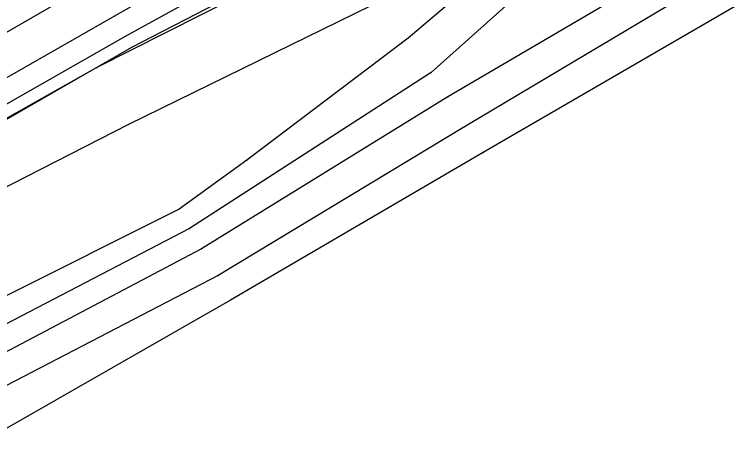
# Model space of a CAD drawing. Extents: x 1419505 to 1434054, y 1956910 to 1968644.
# Drawn here: x 1423305.2 to 1423514.5, y 1958976.3 to 1959101.1 of the extents above; entities that cross this region are included whole.
import ezdxf

# ---------------------------------------------------------------- set-up
doc = ezdxf.new("R2010")
doc.units = 0
for name, color, linetype in [('S_BREAKLINE', 7, 'Continuous'), ('S_DITCHLINE', 7, 'Continuous'), ('S_EDGE_PAVEMENT', 7, 'Continuous'), ('S_GRD_PT_SYM', 7, 'Continuous'), ('S_PAVEMENT_CROWN', 7, 'Continuous'), ('S_RDW_PT_SYM', 7, 'Continuous'), ('S_SHOULDER', 7, 'Continuous')]:
    doc.layers.add(name, color=color, linetype=linetype)

msp = doc.modelspace()

# ---------------------------------------------------------------- linework, layer by layer
at = {"layer": 'S_BREAKLINE'}
for p, q in [((1423483.9612, 1959148.5579), (1423419.455, 1959094.2393)), ((1423404.08, 1959123.6312), (1423329.1422, 1959085.6858)), ((1423511.876, 1959113.7706), (1423435.8811, 1959068.4857)), ((1423339.3098, 1959091.5662), (1423377.9933, 1959111.6125)), ((1423414.3837, 1959106.4521), (1423338.2538, 1959069.1957)), ((1423514.5431, 1959103.4839), (1423441.2794, 1959060.9832)), ((1423419.455, 1959094.2393), (1423372.689, 1959058.8001)), ((1423295.079, 1959066.1975), (1423339.3098, 1959091.5662)), ((1423329.1422, 1959085.6858), (1423254.8784, 1959043.9591)), ((1423338.2538, 1959069.1957), (1423262.7609, 1959030.5292)), ((1423435.8811, 1959068.4857), (1423364.3604, 1959025.2919)), ((1423441.2794, 1959060.9832), (1423367.9047, 1959018.2304)), ((1423372.689, 1959058.8001), (1423352.9877, 1959044.6211)), ((1423352.9877, 1959044.6211), (1423277.1788, 1959006.6887)), ((1423364.3604, 1959025.2919), (1423287.7345, 1958985.5943)), ((1423367.9047, 1959018.2304), (1423294.5749, 1958976.2907))]:
    msp.add_line(p, q, dxfattribs=at)
at = {"layer": 'S_DITCHLINE'}
for p, q in [((1423486.2963, 1959138.1412), (1423426.1714, 1959084.2167)), ((1423509.1638, 1959122.9912), (1423431.0428, 1959077.1912)), ((1423426.1714, 1959084.2167), (1423356.0379, 1959038.9768)), ((1423431.0428, 1959077.1912), (1423359.5261, 1959033.1234)), ((1423356.0379, 1959038.9768), (1423281.7411, 1959000.3383)), ((1423359.5261, 1959033.1234), (1423285.6414, 1958994.2019))]:
    msp.add_line(p, q, dxfattribs=at)
at = {"layer": 'S_EDGE_PAVEMENT'}
for p, q in [((1423334.3485, 1959100.7068), (1423373.086, 1959122.9022)), ((1423290.4167, 1959075.6951), (1423334.3485, 1959100.7068))]:
    msp.add_line(p, q, dxfattribs=at)
at = {"layer": 'S_GRD_PT_SYM'}
for points in [[(1423419.455, 1959094.2393), (1423419.455, 1959094.2893), (1423419.455, 1959094.2393), (1423419.405, 1959094.2393), (1423419.455, 1959094.2393), (1423419.455, 1959094.1893), (1423419.455, 1959094.2393), (1423419.505, 1959094.2393)], [(1423339.3098, 1959091.5662), (1423339.3098, 1959091.6162), (1423339.3098, 1959091.5662), (1423339.2598, 1959091.5662), (1423339.3098, 1959091.5662), (1423339.3098, 1959091.5162), (1423339.3098, 1959091.5662), (1423339.3598, 1959091.5662)], [(1423329.1422, 1959085.6858), (1423329.1422, 1959085.7358), (1423329.1422, 1959085.6858), (1423329.0922, 1959085.6858), (1423329.1422, 1959085.6858), (1423329.1422, 1959085.6358), (1423329.1422, 1959085.6858), (1423329.1922, 1959085.6858)], [(1423426.1714, 1959084.2167), (1423426.1714, 1959084.2667), (1423426.1714, 1959084.2167), (1423426.1214, 1959084.2167), (1423426.1714, 1959084.2167), (1423426.1714, 1959084.1667), (1423426.1714, 1959084.2167), (1423426.2214, 1959084.2167)], [(1423431.0428, 1959077.1912), (1423431.0428, 1959077.2412), (1423431.0428, 1959077.1912), (1423430.9928, 1959077.1912), (1423431.0428, 1959077.1912), (1423431.0428, 1959077.1412), (1423431.0428, 1959077.1912), (1423431.0928, 1959077.1912)], [(1423338.2538, 1959069.1957), (1423338.2538, 1959069.2457), (1423338.2538, 1959069.1957), (1423338.2038, 1959069.1957), (1423338.2538, 1959069.1957), (1423338.2538, 1959069.1457), (1423338.2538, 1959069.1957), (1423338.3038, 1959069.1957)], [(1423435.8811, 1959068.4857), (1423435.8811, 1959068.5357), (1423435.8811, 1959068.4857), (1423435.8311, 1959068.4857), (1423435.8811, 1959068.4857), (1423435.8811, 1959068.4357), (1423435.8811, 1959068.4857), (1423435.9311, 1959068.4857)], [(1423441.2794, 1959060.9832), (1423441.2794, 1959061.0332), (1423441.2794, 1959060.9832), (1423441.2294, 1959060.9832), (1423441.2794, 1959060.9832), (1423441.2794, 1959060.9332), (1423441.2794, 1959060.9832), (1423441.3294, 1959060.9832)], [(1423372.689, 1959058.8001), (1423372.689, 1959058.8501), (1423372.689, 1959058.8001), (1423372.639, 1959058.8001), (1423372.689, 1959058.8001), (1423372.689, 1959058.7501), (1423372.689, 1959058.8001), (1423372.739, 1959058.8001)], [(1423352.9877, 1959044.6211), (1423352.9877, 1959044.6711), (1423352.9877, 1959044.6211), (1423352.9377, 1959044.6211), (1423352.9877, 1959044.6211), (1423352.9877, 1959044.5711), (1423352.9877, 1959044.6211), (1423353.0377, 1959044.6211)], [(1423356.0379, 1959038.9768), (1423356.0379, 1959039.0268), (1423356.0379, 1959038.9768), (1423355.9879, 1959038.9768), (1423356.0379, 1959038.9768), (1423356.0379, 1959038.9268), (1423356.0379, 1959038.9768), (1423356.0879, 1959038.9768)], [(1423359.5261, 1959033.1234), (1423359.5261, 1959033.1734), (1423359.5261, 1959033.1234), (1423359.4761, 1959033.1234), (1423359.5261, 1959033.1234), (1423359.5261, 1959033.0734), (1423359.5261, 1959033.1234), (1423359.5761, 1959033.1234)], [(1423364.3604, 1959025.2919), (1423364.3604, 1959025.3419), (1423364.3604, 1959025.2919), (1423364.3104, 1959025.2919), (1423364.3604, 1959025.2919), (1423364.3604, 1959025.2419), (1423364.3604, 1959025.2919), (1423364.4104, 1959025.2919)], [(1423367.9047, 1959018.2304), (1423367.9047, 1959018.2804), (1423367.9047, 1959018.2304), (1423367.8547, 1959018.2304), (1423367.9047, 1959018.2304), (1423367.9047, 1959018.1804), (1423367.9047, 1959018.2304), (1423367.9547, 1959018.2304)]]:
    msp.add_lwpolyline(points, dxfattribs=at)
at = {"layer": 'S_PAVEMENT_CROWN'}
msp.add_line((1423285.2933, 1959085.6888), (1423328.0091, 1959110.4814), dxfattribs=at)
at = {"layer": 'S_RDW_PT_SYM'}
for points in [[(1423334.3485, 1959100.7068), (1423334.3485, 1959100.7568), (1423334.3485, 1959100.7068), (1423334.2985, 1959100.7068), (1423334.3485, 1959100.7068), (1423334.3485, 1959100.6568), (1423334.3485, 1959100.7068), (1423334.3985, 1959100.7068)], [(1423337.4357, 1959094.7614), (1423337.4357, 1959094.8114), (1423337.4357, 1959094.7614), (1423337.3857, 1959094.7614), (1423337.4357, 1959094.7614), (1423337.4357, 1959094.7114), (1423337.4357, 1959094.7614), (1423337.4857, 1959094.7614)]]:
    msp.add_lwpolyline(points, dxfattribs=at)
at = {"layer": 'S_SHOULDER'}
for p, q in [((1423337.4357, 1959094.7614), (1423375.1741, 1959115.6627)), ((1423293.6909, 1959069.9368), (1423337.4357, 1959094.7614))]:
    msp.add_line(p, q, dxfattribs=at)

doc.saveas('drawing.dxf')
